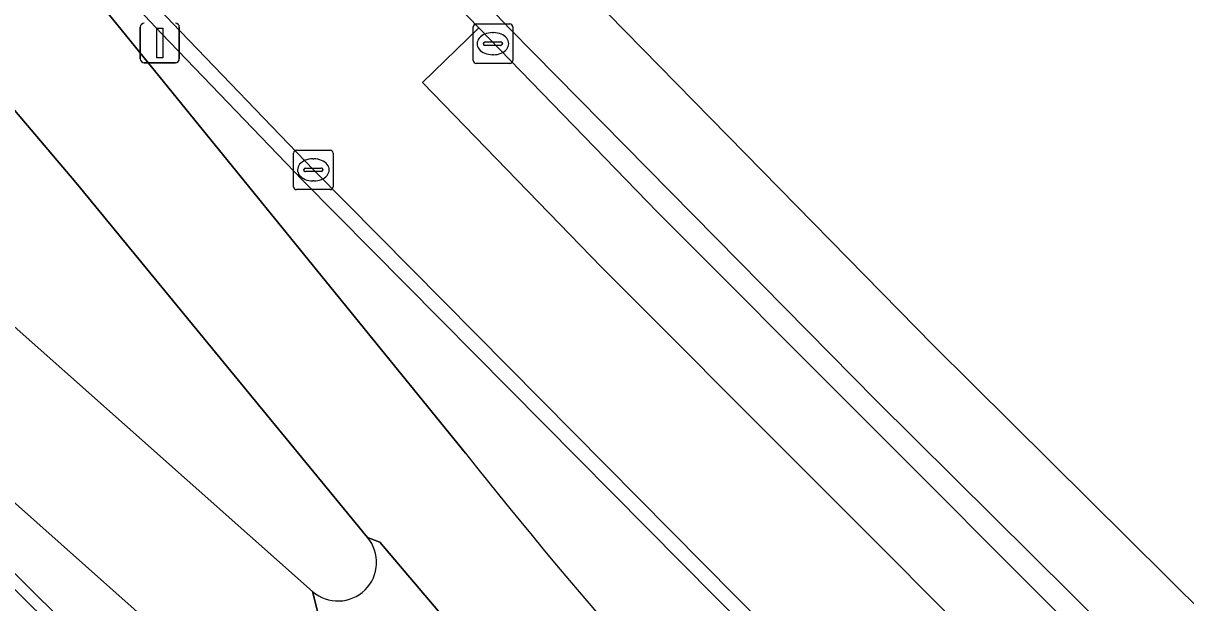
# Model space of a CAD drawing. Extents: x 159489 to 160304, y 383825 to 384531.
# Drawn here: x 160082.47 to 160111.93, y 384120.72 to 384135.4 of the extents above; entities that cross this region are included whole.
import ezdxf

# ---------------------------------------------------------------- set-up
doc = ezdxf.new("R2010")
doc.units = 0
for name, color, linetype in [('IMGEO_Berm_gesloten', 7, 'Continuous'), ('IMGEO_Berm_groen', 7, 'Continuous'), ('IMGEO_Berm_open', 7, 'Continuous'), ('IMGEO_Erf', 7, 'Continuous'), ('IMGEO_Kolk', 7, 'Continuous'), ('IMGEO_Lichtmast', 7, 'Continuous'), ('IMGEO_OVBaan_gesloten', 7, 'Continuous'), ('IMGEO_Parkeervlak_gesloten', 7, 'Continuous'), ('IMGEO_Rijbaan_lokaal_gesloten', 7, 'Continuous'), ('IMGEO_Voetpad_open', 7, 'Continuous')]:
    doc.layers.add(name, color=color, linetype=linetype)

msp = doc.modelspace()

# ---------------------------------------------------------------- linework, layer by layer
at = {"layer": 'IMGEO_Berm_gesloten'}
msp.add_lwpolyline([(160089.804, 384121.002), (160089.949, 384120.4), (160097.404, 384113.959), (160104.77, 384107.525), (160097.249, 384115.483), (160091.506, 384122.248), (160091.193, 384122.372)], dxfattribs=at)
msp.add_arc((160090.447, 384121.739), 0.978, 228.8695, 40.3414, dxfattribs=at)
at = {"layer": 'IMGEO_Berm_groen'}
for points in [[(160091.193, 384122.372), (160083.806, 384131.37), (160072.333, 384144.888)], [(160077.959, 384143.62), (160082.491, 384138.273), (160093.68, 384124.504)], [(160103.171, 384113.83), (160122.2, 384094.958), (160122.466, 384095.227), (160124.176, 384096.867), (160104.378, 384116.447), (160089.551, 384131.422), (160085.974, 384135.143), (160082.602, 384138.728), (160077.959, 384143.62)], [(160073.438, 384135.873), (160077.166, 384132.219), (160089.804, 384121.002)]]:
    msp.add_lwpolyline(points, dxfattribs=at)
msp.add_lwpolyline([(160075.482, 384129.271), (160073.24, 384131.352), (160069.289, 384135.267), (160071.753, 384132.42), (160075.096, 384128.763), (160078.477, 384125.203), (160111.975, 384091.934), (160113.2, 384093.18), (160113.693, 384092.751), (160114.104, 384092.361), (160114.08, 384092.315), (160112.85, 384091.065), (160115.511, 384088.422), (160117.476, 384090.421), (160101.702, 384105.934)], close=True, dxfattribs=at)
for centre, radius, start, end in [((160189.394, 384200.053), 121.938, 218.28491, 225.00015), ((160090.447, 384121.739), 0.978, 228.8695, 40.3414)]:
    msp.add_arc(centre, radius, start, end, dxfattribs=at)
at = {"layer": 'IMGEO_Berm_open'}
for points in [[(160089.822, 384131.686), (160086.248, 384135.404), (160076.823, 384145.424), (160066.449, 384156.825), (160055.797, 384168.686)], [(160055.515, 384168.433), (160064.218, 384158.742), (160064.412, 384158.526), (160067.265, 384155.319), (160077.959, 384143.62), (160082.602, 384138.728), (160085.974, 384135.143), (160089.551, 384131.422), (160104.378, 384116.447), (160124.176, 384096.867), (160122.466, 384095.227), (160122.2, 384094.958), (160122.462, 384094.698), (160124.719, 384096.863), (160104.646, 384116.715), (160089.822, 384131.686)], [(160046.275, 384160.409), (160051.82, 384153.954), (160057.461, 384147.627), (160074.885, 384128.567), (160078.271, 384125.002), (160115.618, 384087.91), (160117.812, 384090.09), (160117.476, 384090.421), (160115.511, 384088.422), (160112.85, 384091.065), (160111.975, 384091.934), (160078.477, 384125.203), (160075.096, 384128.763), (160071.753, 384132.42), (160069.289, 384135.267)]]:
    msp.add_lwpolyline(points, dxfattribs=at)
at = {"layer": 'IMGEO_Erf'}
msp.add_lwpolyline([(160051.553, 384186.494), (160055.185, 384182.183), (160055.979, 384181.24), (160057.954, 384178.895), (160063.061, 384172.832), (160065.382, 384170.193), (160066.214, 384169.246), (160072.272, 384162.355), (160075.872, 384158.402), (160076.696, 384157.497), (160082.448, 384151.179), (160091.223, 384141.843), (160105.53, 384127.244), (160129.28, 384103.698), (160141.431, 384091.785), (160146.087, 384087.221), (160154.183, 384079.487), (160154.902, 384078.8), (160161.156, 384072.825), (160168.424, 384066.164), (160174.496, 384060.831), (160173.165, 384059.326), (160172.803, 384058.891), (160175.157, 384056.641)], dxfattribs=at)
at = {"layer": 'IMGEO_Kolk'}
for p, q in [((160093.873, 384134.459), (160093.873, 384135.311)), ((160093.948, 384135.385), (160094.8, 384135.385)), ((160094.874, 384135.311), (160094.874, 384134.459)), ((160094.361, 384135.165), (160094.386, 384135.165)), ((160094.132, 384134.879), (160094.132, 384134.891)), ((160094.57, 384134.842), (160094.172, 384134.842)), ((160094.175, 384134.928), (160094.573, 384134.928)), ((160094.616, 384134.891), (160094.616, 384134.879)), ((160094.8, 384134.385), (160093.948, 384134.385)), ((160094.384, 384134.605), (160094.359, 384134.605)), ((160089.321, 384131.26), (160089.321, 384132.112)), ((160089.396, 384132.186), (160090.248, 384132.186)), ((160090.322, 384132.112), (160090.322, 384131.26)), ((160089.623, 384131.729), (160090.021, 384131.729)), ((160089.809, 384131.966), (160089.834, 384131.966)), ((160089.58, 384131.68), (160089.58, 384131.692)), ((160090.018, 384131.643), (160089.62, 384131.643)), ((160090.064, 384131.692), (160090.064, 384131.68)), ((160090.248, 384131.186), (160089.396, 384131.186)), ((160089.832, 384131.406), (160089.807, 384131.406))]:
    msp.add_line(p, q, dxfattribs=at)
for points in [[(160093.873, 384134.459), (160093.873, 384135.311)], [(160093.948, 384135.385), (160094.8, 384135.385)], [(160094.874, 384135.311), (160094.874, 384134.459)], [(160094.8, 384134.385), (160093.948, 384134.385)], [(160089.321, 384131.26), (160089.321, 384132.112)], [(160089.396, 384132.186), (160090.248, 384132.186)], [(160090.322, 384132.112), (160090.322, 384131.26)], [(160090.248, 384131.186), (160089.396, 384131.186)]]:
    msp.add_lwpolyline(points, dxfattribs=at)
for centre, radius, start, end in [((160093.95, 384135.309), 0.0765, 91.552, 178.448), ((160093.95, 384135.309), 0.0765, 91.552, 178.448), ((160094.798, 384135.309), 0.0765, 1.552, 88.448), ((160094.798, 384135.309), 0.0765, 1.552, 88.448), ((160094.172, 384134.888), 0.0403, 85.8775, 175.7526), ((160094.169, 384134.878), 0.0366, 178.938, 274.7102), ((160094.573, 384134.885), 0.043, 264.8664, 352.4533), ((160094.577, 384134.89), 0.0386, 1.7309, 96.639), ((160093.95, 384134.461), 0.0765, 181.552, 268.448), ((160093.95, 384134.461), 0.0765, 181.552, 268.448), ((160094.798, 384134.461), 0.0765, 271.552, 358.448), ((160094.798, 384134.461), 0.0765, 271.552, 358.448), ((160089.398, 384132.11), 0.0765, 91.552, 178.448), ((160089.398, 384132.11), 0.0765, 91.552, 178.448), ((160090.246, 384132.11), 0.0765, 1.552, 88.448), ((160090.246, 384132.11), 0.0765, 1.552, 88.448), ((160089.62, 384131.689), 0.0403, 85.8775, 175.7526), ((160090.025, 384131.691), 0.0386, 1.7309, 96.639), ((160089.617, 384131.679), 0.0366, 178.938, 274.7102), ((160090.021, 384131.686), 0.043, 264.8664, 352.4533), ((160089.398, 384131.262), 0.0765, 181.552, 268.448), ((160089.398, 384131.262), 0.0765, 181.552, 268.448), ((160090.246, 384131.262), 0.0765, 271.552, 358.448), ((160090.246, 384131.262), 0.0765, 271.552, 358.448)]:
    msp.add_arc(centre, radius, start, end, dxfattribs=at)
for centre, major_axis, ratio, start_param, end_param in [((160094.36, 384134.885), (-0.387, 0.002), 0.722429, 4.712389, 7.853982), ((160094.385, 384134.885), (-0.39, 0.002), 0.717154, 1.570796, 4.712389), ((160089.808, 384131.686), (-0.387, 0.002), 0.722429, 4.712389, 7.853982), ((160089.833, 384131.686), (-0.39, 0.002), 0.717154, 1.570796, 4.712389)]:
    msp.add_ellipse(centre, major_axis=major_axis, ratio=ratio, start_param=start_param, end_param=end_param, dxfattribs=at)
at = {"layer": 'IMGEO_Lichtmast'}
for p, q in [((160085.435, 384134.503), (160085.435, 384135.303)), ((160085.435, 384135.303), (160085.435, 384134.503)), ((160086.425, 384135.303), (160086.425, 384134.503)), ((160086.425, 384134.503), (160086.425, 384135.303)), ((160086.325, 384134.403), (160085.535, 384134.403)), ((160085.535, 384134.403), (160086.325, 384134.403))]:
    msp.add_line(p, q, dxfattribs=at)
msp.add_lwpolyline([(160085.855, 384135.278), (160086.005, 384135.278), (160086.005, 384134.528), (160085.855, 384134.528), (160085.855, 384135.278)], dxfattribs=at)
for centre, start, end in [((160085.535, 384135.303), 90, 180), ((160085.535, 384135.303), 90, 180), ((160086.325, 384135.303), 0, 90), ((160086.325, 384135.303), 360, 90), ((160085.535, 384134.503), 180, 270), ((160085.535, 384134.503), 180, 270), ((160086.325, 384134.503), 270, 0), ((160086.325, 384134.503), 270, 0)]:
    msp.add_arc(centre, 0.1, start, end, dxfattribs=at)
at = {"layer": 'IMGEO_OVBaan_gesloten'}
for points in [[(160093.68, 384124.504), (160082.491, 384138.273), (160077.959, 384143.62), (160067.265, 384155.319), (160060.886, 384161.392), (160051.375, 384170.108), (160051.001, 384170.451)], [(160045.359, 384165.221), (160045.566, 384164.913), (160052.487, 384154.625), (160053.25, 384153.565), (160057.705, 384147.961), (160069.289, 384135.267), (160073.24, 384131.352), (160075.482, 384129.271), (160101.702, 384105.934), (160117.476, 384090.421), (160117.812, 384090.09), (160120.074, 384092.332), (160104.77, 384107.525)], [(160052.164, 384164.796), (160052.381, 384164.612), (160062.197, 384155.705), (160068.22, 384149.458), (160072.333, 384144.888), (160083.806, 384131.37), (160091.193, 384122.372), (160091.506, 384122.248), (160097.249, 384115.483), (160104.77, 384107.525), (160120.074, 384092.332), (160122.462, 384094.698), (160122.2, 384094.958), (160103.171, 384113.83)], [(160104.77, 384107.525), (160097.404, 384113.959), (160089.949, 384120.4), (160089.804, 384121.002), (160077.166, 384132.219), (160073.438, 384135.873)]]:
    msp.add_lwpolyline(points, dxfattribs=at)
msp.add_arc((160189.394, 384200.053), 121.938, 218.28491, 225.00015, dxfattribs=at)
at = {"layer": 'IMGEO_Parkeervlak_gesloten'}
msp.add_lwpolyline([(160108.969, 384120.172), (160098.547, 384130.616), (160094.018, 384135.288), (160092.588, 384133.903), (160097.127, 384129.22), (160107.564, 384118.761), (160126.087, 384100.422), (160127.245, 384099.289), (160128.637, 384100.713), (160127.484, 384101.841)], close=True, dxfattribs=at)
at = {"layer": 'IMGEO_Rijbaan_lokaal_gesloten'}
for points in [[(160190.124, 384042.528), (160175.157, 384056.641), (160172.803, 384058.891), (160169.611, 384061.698), (160168.296, 384060.203), (160164.902, 384063.187), (160159.301, 384068.299), (160144.586, 384082.324), (160130.065, 384096.531), (160131.457, 384097.954), (160128.637, 384100.713), (160127.245, 384099.289), (160126.087, 384100.422), (160107.564, 384118.761), (160097.127, 384129.22), (160092.588, 384133.903), (160094.018, 384135.288), (160089.367, 384140.087), (160079.931, 384150.12), (160070.349, 384160.656), (160061.195, 384171.066), (160055.796, 384177.459)], [(160055.797, 384168.686), (160066.449, 384156.825), (160076.823, 384145.424), (160086.248, 384135.404), (160089.822, 384131.686), (160104.646, 384116.715), (160124.719, 384096.863), (160127.256, 384094.343), (160150.41, 384071.823), (160156.588, 384065.977), (160165.391, 384058.144), (160170.706, 384053.56)], [(160162.524, 384043.624), (160158.264, 384047.279), (160148.836, 384055.647), (160142.019, 384061.981), (160133.504, 384070.172), (160118.31, 384085.245), (160115.618, 384087.91), (160078.271, 384125.002), (160074.885, 384128.567), (160057.461, 384147.627), (160051.82, 384153.954), (160046.275, 384160.409)]]:
    msp.add_lwpolyline(points, dxfattribs=at)
at = {"layer": 'IMGEO_Voetpad_open'}
for points in [[(160048.4, 384186.332), (160055.796, 384177.459), (160061.195, 384171.066), (160070.349, 384160.656), (160079.931, 384150.12), (160089.367, 384140.087), (160094.018, 384135.288), (160098.547, 384130.616), (160108.969, 384120.172), (160127.484, 384101.841), (160128.637, 384100.713), (160131.457, 384097.954), (160145.969, 384083.756), (160160.659, 384069.755)], [(160049.101, 384186.313), (160061.626, 384171.427), (160066.213, 384166.161), (160074.003, 384157.433), (160084.845, 384145.686), (160094.817, 384135.246), (160104.079, 384125.847), (160127.88, 384102.246), (160146.171, 384084.356), (160161.015, 384070.183)], [(160161.015, 384070.183), (160146.171, 384084.356), (160127.88, 384102.246), (160104.079, 384125.847), (160094.817, 384135.246), (160084.845, 384145.686), (160074.003, 384157.433), (160066.213, 384166.161), (160061.626, 384171.427), (160049.101, 384186.313)], [(160154.183, 384079.487), (160146.087, 384087.221), (160141.431, 384091.785), (160129.28, 384103.698), (160105.53, 384127.244), (160091.223, 384141.843), (160082.448, 384151.179), (160076.696, 384157.497), (160075.872, 384158.402), (160072.272, 384162.355), (160066.214, 384169.246), (160065.382, 384170.193), (160063.061, 384172.832), (160057.954, 384178.895), (160055.979, 384181.24), (160055.185, 384182.183), (160051.553, 384186.494)]]:
    msp.add_lwpolyline(points, dxfattribs=at)

doc.saveas('drawing.dxf')
